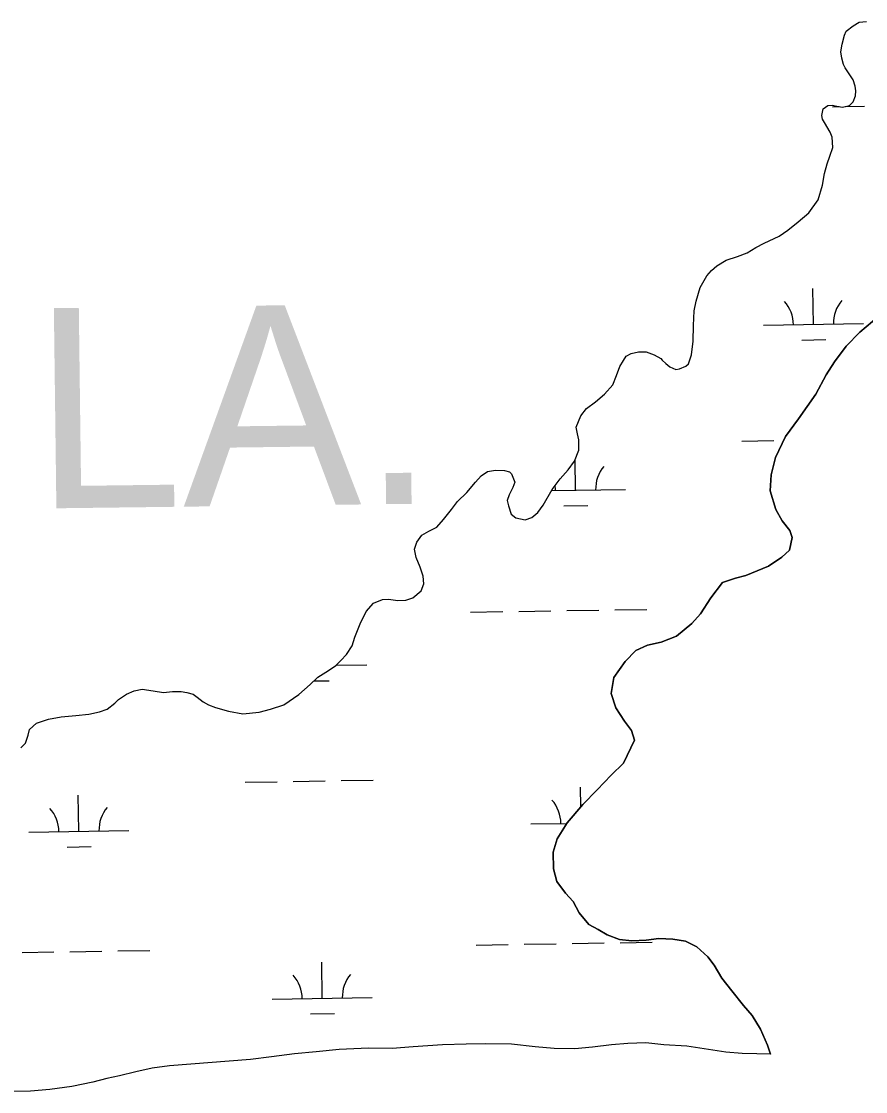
# Model space of a CAD drawing. Extents: x 3855477 to 3893699, y 299188 to 325115.
# Drawn here: x 3869182 to 3870026, y 321078 to 322148 of the extents above; entities that cross this region are included whole.
import ezdxf

# ---------------------------------------------------------------- set-up
doc = ezdxf.new("R2010")
doc.units = 0
for name, color, linetype in [('V-TOPO-GNAM-IDEN', 7, 'Continuous'), ('V-TOPO-SHOR', 7, 'Continuous'), ('V-WETL-SWMP', 7, 'Continuous')]:
    doc.layers.add(name, color=color, linetype=linetype)

msp = doc.modelspace()

# ---------------------------------------------------------------- linework, layer by layer
at = {"layer": 'V-TOPO-SHOR'}
for points in [[(3869612, 321659.9), (3869617.8, 321667.9), (3869627.2, 321676.7), (3869636.1, 321687.1), (3869641.6, 321693.5), (3869647.8, 321697.9), (3869656.1, 321699.2), (3869664.8, 321699), (3869670, 321697.5), (3869672, 321695.5), (3869675.3, 321687.3), (3869673.4, 321681.7), (3869669.5, 321674.5), (3869667.6, 321669), (3869668.9, 321663.5), (3869671.7, 321655.2), (3869676.1, 321651.7), (3869685.7, 321649.5), (3869692.3, 321651.9), (3869698.2, 321656.8), (3869703.6, 321664.3), (3869712.5, 321679.9), (3869720.6, 321690.6), (3869728.4, 321699.4), (3869735, 321708.2), (3869739.2, 321719.3), (3869739.1, 321729.6), (3869737.8, 321735.5), (3869736.5, 321742.2), (3869741.1, 321753.4), (3869746.9, 321760.9), (3869755.9, 321767.4), (3869764.9, 321775), (3869773.1, 321784.6), (3869776.9, 321793.7), (3869780.3, 321802.9), (3869783.8, 321808.9), (3869786.5, 321813.2), (3869791.6, 321815.7), (3869798.7, 321817.4), (3869806.6, 321817.5), (3869814.6, 321814.4), (3869821.3, 321810.6), (3869822.5, 321809), (3869826.1, 321805.9), (3869830.1, 321802.4), (3869836.1, 321799.7), (3869840, 321800.5), (3869846.3, 321803), (3869848.7, 321805.4), (3869851.7, 321814.5), (3869853.5, 321828), (3869853.7, 321843.8), (3869854.6, 321858.4), (3869856.5, 321867.9), (3869860.6, 321881.8), (3869867.2, 321893.4), (3869871.9, 321898.6), (3869877.3, 321903.4), (3869886.4, 321909), (3869897.8, 321912.7), (3869907.6, 321916.4), (3869916.2, 321921.7), (3869924.4, 321926.1), (3869934.3, 321930.6), (3869939.4, 321933.1), (3869948, 321939.1), (3869958.5, 321947.2), (3869969.1, 321956.4), (3869978.4, 321969.2), (3869982.9, 321983.8), (3869984.7, 321995.7), (3869987.4, 322005.2), (3869990, 322012.8), (3869993.1, 322021.5), (3869992.5, 322031.8), (3869990.5, 322036.9), (3869984.8, 322046.7), (3869982.8, 322049.8), (3869982, 322053.7), (3869983.4, 322060.1), (3869988.1, 322063.7), (3869992.5, 322063.8), (3869997.2, 322063), (3870002.8, 322061.9), (3870009.9, 322063.6), (3870011.8, 322065.6), (3870013.4, 322067.2), (3870015.7, 322073.2), (3870016, 322078.3), (3870015.5, 322083), (3870013.5, 322089.3), (3870005.4, 322101.1), (3870003.8, 322104.6), (3870002.1, 322110.9), (3870001.2, 322117.2), (3870002.3, 322124.7), (3870004.6, 322133.9), (3870006.5, 322137.8), (3870013.5, 322143.1), (3870019.4, 322146.7)], [(3870019.4, 322146.7), (3870026.9, 322147.6)], [(3869930.7, 321115.5), (3869927.9, 321124.6), (3869920.8, 321140.5), (3869912.6, 321154.2), (3869903.9, 321164.2), (3869892, 321179), (3869882.2, 321191.7), (3869874.6, 321204.4), (3869868.1, 321212.8), (3869857.3, 321222.8), (3869846, 321228.5), (3869833.2, 321230.4), (3869819.3, 321231.3), (3869806.5, 321229.5), (3869792.1, 321228.8), (3869779.8, 321230.2), (3869767.5, 321234.9), (3869758.4, 321240.1), (3869749.2, 321245.3), (3869739.5, 321256.9), (3869733.5, 321268), (3869725.9, 321276.4), (3869717.2, 321288), (3869713.8, 321300.8), (3869713.6, 321317.3), (3869717.7, 321330.7), (3869727.6, 321346.8), (3869743.3, 321365.2), (3869757.5, 321379.8), (3869771.7, 321394.4), (3869783.8, 321406.3), (3869794.7, 321429.3), (3869791.9, 321438.9), (3869784.9, 321448.4), (3869776.1, 321461.6), (3869771.7, 321475.9), (3869774.1, 321492), (3869785.6, 321508.1), (3869796.2, 321518.9), (3869807.8, 321524.4), (3869821.6, 321527.3), (3869837, 321533.4), (3869852.3, 321545.8), (3869860.7, 321555.5), (3869871.1, 321571.7), (3869882.7, 321586.8), (3869895.9, 321591.2), (3869906, 321594), (3869928.8, 321603.4), (3869942, 321612.1), (3869949.9, 321619.2), (3869952.4, 321632), (3869950.2, 321638.9), (3869942.6, 321648.4), (3869936.1, 321660), (3869930.5, 321678.6), (3869931.3, 321694.6), (3869935.9, 321711.7), (3869945.7, 321732.7), (3869958.8, 321750.4), (3869976.1, 321775.2), (3869986.5, 321794.6), (3869994.8, 321807.5), (3870006.3, 321823.1), (3870020, 321837.1), (3870039, 321852.9)], [(3869181.5, 321421.7), (3869186.2, 321426.5), (3869188.8, 321434.5), (3869190.3, 321440), (3869197, 321446.4), (3869209.1, 321450.5), (3869221.8, 321452.7), (3869236.4, 321454.1), (3869249.4, 321455.4), (3869260, 321457.6), (3869267.9, 321460.4), (3869275.3, 321466.5), (3869279.2, 321470.1), (3869287, 321475.3), (3869294.9, 321478.6), (3869302.8, 321480.3), (3869313.8, 321478.8), (3869324.1, 321477), (3869333.2, 321477.9), (3869341.9, 321478), (3869347.5, 321476.9), (3869353.8, 321475.4), (3869357.8, 321472.3), (3869363.8, 321467.7), (3869369, 321464.6), (3869376.1, 321461.9), (3869389.2, 321458.5), (3869403.5, 321455.6), (3869419.6, 321457.4), (3869431, 321460.3), (3869444.4, 321464.8), (3869459.3, 321474.9), (3869470.6, 321484.9), (3869478.4, 321492.2), (3869489, 321499), (3869496.4, 321503.9), (3869501.5, 321509.1), (3869506.9, 321515.1), (3869512.7, 321523.8), (3869515.4, 321532.2), (3869520.7, 321545.7), (3869526.5, 321558), (3869533.9, 321566.4), (3869542.9, 321570.1), (3869548.9, 321570.2), (3869558.4, 321569.1), (3869566.3, 321569.2), (3869573.3, 321571.7), (3869581.5, 321578.5), (3869584.2, 321585.7), (3869583.7, 321593.2), (3869580.8, 321602.2), (3869576.7, 321612), (3869575, 321620.3), (3869577.3, 321627.1), (3869582.4, 321634.2), (3869589.4, 321638.3), (3869597.3, 321642.3), (3869603.9, 321649.9), (3869612, 321659.9)], [(3869930.7, 321115.5), (3869917.3, 321116.1), (3869902.6, 321116.3), (3869886, 321117.7), (3869868.9, 321120.2), (3869847.1, 321123.5), (3869824.1, 321124.8), (3869806.3, 321126.9), (3869788.1, 321126.3), (3869771.9, 321124.8), (3869752.9, 321122.6), (3869735.1, 321120.8), (3869714.6, 321121.3), (3869695.5, 321123), (3869671.8, 321125.5), (3869646, 321125.9), (3869626.6, 321125.6), (3869602.9, 321124.9), (3869573.6, 321122.9), (3869552.7, 321121.4), (3869528.9, 321121.5), (3869499.7, 321120.3), (3869476.7, 321118), (3869455, 321116.1), (3869432.1, 321113.1), (3869411.2, 321110.4), (3869330.1, 321104.1), (3869312.7, 321101.5), (3869296.6, 321097.8), (3869280, 321094), (3869267.4, 321091.4), (3869253.6, 321087.7), (3869232.6, 321083.4), (3869210.5, 321080.3), (3869191.2, 321078.5), (3869169.4, 321078.2)]]:
    msp.add_lwpolyline(points, dxfattribs=at)
at = {"layer": 'V-WETL-SWMP'}
for p, q in [((3870013.5, 322143.1), (3870019.4, 322146.7)), ((3870019.4, 322146.7), (3870026.9, 322147.6)), ((3870004.6, 322133.9), (3870006.5, 322137.8)), ((3870006.5, 322137.8), (3870013.5, 322143.1)), ((3870002.3, 322124.7), (3870004.6, 322133.9)), ((3870001.2, 322117.2), (3870002.3, 322124.7)), ((3870002.1, 322110.9), (3870001.2, 322117.2)), ((3870003.8, 322104.6), (3870002.1, 322110.9)), ((3870005.4, 322101.1), (3870003.8, 322104.6)), ((3870013.5, 322089.3), (3870005.4, 322101.1)), ((3870015.5, 322083), (3870013.5, 322089.3)), ((3870016, 322078.3), (3870015.5, 322083)), ((3870013.4, 322067.2), (3870015.7, 322073.2)), ((3870015.7, 322073.2), (3870016, 322078.3)), ((3869983.4, 322060.1), (3869988.1, 322063.7)), ((3869988.1, 322063.7), (3869992.5, 322063.8)), ((3869992.5, 322063.8), (3869997.2, 322063)), ((3869992.8, 322062.4), (3869999.8, 322062.5)), ((3869997.2, 322063), (3870002.8, 322061.9)), ((3870002.8, 322061.9), (3870009.9, 322063.6)), ((3870005.7, 322062.6), (3870024.8, 322062.9)), ((3870009.9, 322063.6), (3870011.8, 322065.6)), ((3870011.8, 322065.6), (3870013.4, 322067.2)), ((3869982, 322053.7), (3869983.4, 322060.1)), ((3869982.8, 322049.8), (3869982, 322053.7)), ((3869984.8, 322046.7), (3869982.8, 322049.8)), ((3869990.5, 322036.9), (3869984.8, 322046.7)), ((3869992.5, 322031.8), (3869990.5, 322036.9)), ((3869993.1, 322021.5), (3869992.5, 322031.8)), ((3869990, 322012.8), (3869993.1, 322021.5)), ((3869987.4, 322005.2), (3869990, 322012.8)), ((3869984.7, 321995.7), (3869987.4, 322005.2)), ((3869982.9, 321983.8), (3869984.7, 321995.7)), ((3869978.4, 321969.2), (3869982.9, 321983.8)), ((3869969.1, 321956.4), (3869978.4, 321969.2)), ((3869958.5, 321947.2), (3869969.1, 321956.4)), ((3869948, 321939.1), (3869958.5, 321947.2)), ((3869934.3, 321930.6), (3869939.4, 321933.1)), ((3869939.4, 321933.1), (3869948, 321939.1)), ((3869916.2, 321921.7), (3869924.4, 321926.1)), ((3869924.4, 321926.1), (3869934.3, 321930.6)), ((3869886.4, 321909), (3869897.8, 321912.7)), ((3869897.8, 321912.7), (3869907.6, 321916.4)), ((3869907.6, 321916.4), (3869916.2, 321921.7)), ((3869871.9, 321898.6), (3869877.3, 321903.4)), ((3869877.3, 321903.4), (3869886.4, 321909)), ((3869860.6, 321881.8), (3869867.2, 321893.4)), ((3869867.2, 321893.4), (3869871.9, 321898.6)), ((3869856.5, 321867.9), (3869860.6, 321881.8)), ((3869973.8, 321844.8), (3869973.2, 321880.8)), ((3869853.7, 321843.8), (3869854.6, 321858.4)), ((3869854.6, 321858.4), (3869856.5, 321867.9)), ((3870039, 321852.9), (3870020, 321837.1)), ((3869853.5, 321828), (3869853.7, 321843.8)), ((3869923.8, 321844), (3870023.8, 321845.6)), ((3870020, 321837.1), (3870006.3, 321823.1)), ((3869851.7, 321814.5), (3869853.5, 321828)), ((3869962, 321829.2), (3869986, 321829.6)), ((3869786.5, 321813.2), (3869791.6, 321815.7)), ((3869791.6, 321815.7), (3869798.7, 321817.4)), ((3869798.7, 321817.4), (3869806.6, 321817.5)), ((3869806.6, 321817.5), (3869814.6, 321814.4)), ((3870006.3, 321823.1), (3869994.8, 321807.5)), ((3869780.3, 321802.9), (3869783.8, 321808.9)), ((3869783.8, 321808.9), (3869786.5, 321813.2)), ((3869814.6, 321814.4), (3869821.3, 321810.6)), ((3869821.3, 321810.6), (3869822.5, 321809)), ((3869822.5, 321809), (3869826.1, 321805.9)), ((3869826.1, 321805.9), (3869830.1, 321802.4)), ((3869846.3, 321803), (3869848.7, 321805.4)), ((3869848.7, 321805.4), (3869851.7, 321814.5)), ((3869994.8, 321807.5), (3869986.5, 321794.6)), ((3869776.9, 321793.7), (3869780.3, 321802.9)), ((3869830.1, 321802.4), (3869836.1, 321799.7)), ((3869836.1, 321799.7), (3869840, 321800.5)), ((3869840, 321800.5), (3869846.3, 321803)), ((3869986.5, 321794.6), (3869976.1, 321775.2)), ((3869764.9, 321775), (3869773.1, 321784.6)), ((3869773.1, 321784.6), (3869776.9, 321793.7)), ((3869755.9, 321767.4), (3869764.9, 321775)), ((3869976.1, 321775.2), (3869958.8, 321750.4)), ((3869746.9, 321760.9), (3869755.9, 321767.4)), ((3869736.5, 321742.2), (3869741.1, 321753.4)), ((3869741.1, 321753.4), (3869746.9, 321760.9)), ((3869737.8, 321735.5), (3869736.5, 321742.2)), ((3869958.8, 321750.4), (3869945.7, 321732.7)), ((3869739.1, 321729.6), (3869737.8, 321735.5)), ((3869739.2, 321719.3), (3869739.1, 321729.6)), ((3869945.7, 321732.7), (3869935.9, 321711.7)), ((3869735, 321708.2), (3869739.2, 321719.3)), ((3869902.2, 321728.2), (3869934.2, 321728.7)), ((3869728.4, 321699.4), (3869735, 321708.2)), ((3869736, 321679.1), (3869735.5, 321709.4)), ((3869935.9, 321711.7), (3869931.3, 321694.6)), ((3869641.6, 321693.5), (3869647.8, 321697.9)), ((3869647.8, 321697.9), (3869656.1, 321699.2)), ((3869656.1, 321699.2), (3869664.8, 321699)), ((3869664.8, 321699), (3869670, 321697.5)), ((3869720.6, 321690.6), (3869728.4, 321699.4)), ((3869627.2, 321676.7), (3869636.1, 321687.1)), ((3869636.1, 321687.1), (3869641.6, 321693.5)), ((3869670, 321697.5), (3869672, 321695.5)), ((3869672, 321695.5), (3869675.3, 321687.3)), ((3869675.3, 321687.3), (3869673.4, 321681.7)), ((3869712.5, 321679.9), (3869720.6, 321690.6)), ((3869931.3, 321694.6), (3869930.5, 321678.6)), ((3869617.8, 321667.9), (3869627.2, 321676.7)), ((3869673.4, 321681.7), (3869669.5, 321674.5)), ((3869703.6, 321664.3), (3869712.5, 321679.9)), ((3869711.8, 321678.7), (3869785.9, 321679.9)), ((3869930.5, 321678.6), (3869936.1, 321660)), ((3869612, 321659.9), (3869617.8, 321667.9)), ((3869669.5, 321674.5), (3869667.6, 321669)), ((3869667.6, 321669), (3869668.9, 321663.5)), ((3869603.9, 321649.9), (3869612, 321659.9)), ((3869668.9, 321663.5), (3869671.7, 321655.2)), ((3869671.7, 321655.2), (3869676.1, 321651.7)), ((3869692.3, 321651.9), (3869698.2, 321656.8)), ((3869698.2, 321656.8), (3869703.6, 321664.3)), ((3869724.2, 321663.4), (3869748.2, 321663.8)), ((3869936.1, 321660), (3869942.6, 321648.4)), ((3869597.3, 321642.3), (3869603.9, 321649.9)), ((3869676.1, 321651.7), (3869685.6, 321649.5)), ((3869685.6, 321649.5), (3869692.3, 321651.9)), ((3869942.6, 321648.4), (3869950.2, 321638.9)), ((3869577.3, 321627.1), (3869582.3, 321634.2)), ((3869582.3, 321634.2), (3869589.4, 321638.3)), ((3869589.4, 321638.3), (3869597.3, 321642.3)), ((3869950.2, 321638.9), (3869952.4, 321632)), ((3869575, 321620.3), (3869577.3, 321627.1)), ((3869952.4, 321632), (3869949.9, 321619.2)), ((3869576.7, 321612), (3869575, 321620.3)), ((3869580.8, 321602.2), (3869576.7, 321612)), ((3869942, 321612.1), (3869928.8, 321603.4)), ((3869949.9, 321619.2), (3869942, 321612.1)), ((3869583.7, 321593.2), (3869580.8, 321602.2)), ((3869928.8, 321603.4), (3869906, 321594)), ((3869584.2, 321585.7), (3869583.7, 321593.2)), ((3869895.9, 321591.2), (3869882.7, 321586.8)), ((3869906, 321594), (3869895.9, 321591.2)), ((3869581.5, 321578.5), (3869584.2, 321585.7)), ((3869882.7, 321586.8), (3869871.1, 321571.7)), ((3869533.9, 321566.4), (3869542.9, 321570.1)), ((3869542.9, 321570.1), (3869548.9, 321570.2)), ((3869548.9, 321570.2), (3869558.4, 321569.1)), ((3869558.4, 321569.1), (3869566.3, 321569.2)), ((3869566.3, 321569.2), (3869573.3, 321571.7)), ((3869573.3, 321571.7), (3869581.5, 321578.5)), ((3869871.1, 321571.7), (3869860.7, 321555.5)), ((3869526.5, 321558), (3869533.9, 321566.4)), ((3869679.1, 321558.1), (3869711.1, 321558.6)), ((3869727.1, 321558.8), (3869759.1, 321559.4)), ((3869775.1, 321559.6), (3869807.1, 321560.1)), ((3869520.7, 321545.7), (3869526.5, 321558)), ((3869631.1, 321557.3), (3869663.1, 321557.8)), ((3869860.7, 321555.5), (3869852.3, 321545.8)), ((3869515.4, 321532.2), (3869520.7, 321545.7)), ((3869852.3, 321545.8), (3869837, 321533.4)), ((3869512.7, 321523.8), (3869515.4, 321532.2)), ((3869821.6, 321527.3), (3869807.8, 321524.4)), ((3869837, 321533.4), (3869821.6, 321527.3)), ((3869506.9, 321515.1), (3869512.7, 321523.8)), ((3869796.2, 321518.9), (3869785.6, 321508.1)), ((3869807.8, 321524.4), (3869796.2, 321518.9)), ((3869496.4, 321503.9), (3869501.5, 321509.1)), ((3869501.5, 321509.1), (3869506.9, 321515.1)), ((3869785.6, 321508.1), (3869774.1, 321492)), ((3869478.4, 321492.2), (3869489, 321499)), ((3869489, 321499), (3869496.4, 321503.9)), ((3869496.9, 321504.3), (3869527.3, 321504.8)), ((3869459.3, 321474.9), (3869470.6, 321484.9)), ((3869470.6, 321484.9), (3869478.4, 321492.2)), ((3869474.5, 321488.5), (3869489.6, 321488.8)), ((3869774.1, 321492), (3869771.7, 321475.9)), ((3869279.2, 321470.1), (3869287, 321475.3)), ((3869287, 321475.3), (3869294.9, 321478.6)), ((3869294.9, 321478.6), (3869302.8, 321480.3)), ((3869302.8, 321480.3), (3869313.8, 321478.8)), ((3869313.8, 321478.8), (3869324.1, 321477)), ((3869324.1, 321477), (3869333.2, 321477.9)), ((3869333.2, 321477.9), (3869341.9, 321478)), ((3869341.9, 321478), (3869347.5, 321476.9)), ((3869347.5, 321476.9), (3869353.8, 321475.4)), ((3869353.8, 321475.4), (3869357.8, 321472.3)), ((3869444.4, 321464.8), (3869459.3, 321474.9)), ((3869771.7, 321475.9), (3869776.1, 321461.6)), ((3869267.9, 321460.4), (3869275.3, 321466.5)), ((3869275.3, 321466.5), (3869279.2, 321470.1)), ((3869357.8, 321472.3), (3869363.8, 321467.7)), ((3869363.8, 321467.7), (3869369, 321464.6)), ((3869369, 321464.6), (3869376.1, 321461.9)), ((3869431, 321460.3), (3869444.4, 321464.8)), ((3869209.1, 321450.5), (3869221.8, 321452.7)), ((3869221.8, 321452.7), (3869236.4, 321454.1)), ((3869236.4, 321454.1), (3869249.4, 321455.4)), ((3869249.4, 321455.4), (3869260, 321457.6)), ((3869260, 321457.6), (3869267.9, 321460.4)), ((3869376.1, 321461.9), (3869389.2, 321458.5)), ((3869389.2, 321458.5), (3869403.5, 321455.6)), ((3869403.5, 321455.6), (3869419.6, 321457.4)), ((3869419.6, 321457.4), (3869431, 321460.3)), ((3869776.1, 321461.6), (3869784.9, 321448.4)), ((3869190.3, 321440), (3869197, 321446.4)), ((3869197, 321446.4), (3869209.1, 321450.5)), ((3869784.9, 321448.4), (3869791.9, 321438.9)), ((3869186.2, 321426.5), (3869188.8, 321434.5)), ((3869188.8, 321434.5), (3869190.3, 321440)), ((3869791.9, 321438.9), (3869794.7, 321429.3)), ((3869181.5, 321421.7), (3869186.2, 321426.5)), ((3869794.7, 321429.3), (3869783.8, 321406.3)), ((3869783.8, 321406.3), (3869771.7, 321394.4)), ((3869405.8, 321387.4), (3869437.8, 321387.9)), ((3869453.8, 321388.2), (3869485.8, 321388.7)), ((3869501.8, 321389), (3869533.8, 321389.5)), ((3869771.7, 321394.4), (3869757.5, 321379.8)), ((3869741.1, 321362.6), (3869740.8, 321382.4)), ((3869757.5, 321379.8), (3869743.3, 321365.2)), ((3869239.5, 321338.3), (3869238.9, 321374.3)), ((3869743.3, 321365.2), (3869727.6, 321346.8)), ((3869691.4, 321345.6), (3869727.2, 321346.2)), ((3869727.6, 321346.8), (3869717.7, 321330.7)), ((3869189.5, 321337.4), (3869289.5, 321339.1)), ((3869717.7, 321330.7), (3869713.6, 321317.3)), ((3869227.8, 321322.6), (3869251.8, 321323)), ((3869713.6, 321317.3), (3869713.8, 321300.8)), ((3869713.8, 321300.8), (3869717.2, 321288)), ((3869717.2, 321288), (3869725.9, 321276.4)), ((3869725.9, 321276.4), (3869733.5, 321268)), ((3869733.5, 321268), (3869739.5, 321256.9)), ((3869739.5, 321256.9), (3869749.2, 321245.3)), ((3869749.2, 321245.3), (3869758.4, 321240.1)), ((3869758.4, 321240.1), (3869767.5, 321234.9)), ((3869767.5, 321234.9), (3869779.8, 321230.2)), ((3869779.8, 321230.2), (3869792.1, 321228.8)), ((3869780.5, 321227), (3869812.5, 321227.5)), ((3869792.1, 321228.8), (3869806.5, 321229.5)), ((3869806.5, 321229.5), (3869819.3, 321231.3)), ((3869819.3, 321231.3), (3869833.2, 321230.4)), ((3869833.2, 321230.4), (3869846, 321228.5)), ((3869846, 321228.5), (3869857.3, 321222.8)), ((3869182.7, 321217.2), (3869214.6, 321217.8)), ((3869230.6, 321218), (3869262.6, 321218.6)), ((3869278.6, 321218.8), (3869310.6, 321219.3)), ((3869636.5, 321224.6), (3869668.5, 321225.2)), ((3869684.5, 321225.4), (3869716.5, 321225.9)), ((3869732.5, 321226.2), (3869764.5, 321226.7)), ((3869857.3, 321222.8), (3869868.1, 321212.8)), ((3869482.8, 321171.4), (3869482.2, 321207.4)), ((3869868.1, 321212.8), (3869874.6, 321204.4)), ((3869874.6, 321204.4), (3869882.2, 321191.7)), ((3869882.2, 321191.7), (3869892, 321179)), ((3869892, 321179), (3869903.9, 321164.2)), ((3869432.8, 321170.6), (3869532.8, 321172.2)), ((3869903.9, 321164.2), (3869912.6, 321154.2)), ((3869471, 321155.8), (3869495, 321156.2)), ((3869912.6, 321154.2), (3869920.8, 321140.5)), ((3869920.8, 321140.5), (3869927.9, 321124.6)), ((3869499.7, 321120.3), (3869476.7, 321118)), ((3869528.9, 321121.5), (3869499.7, 321120.3)), ((3869552.7, 321121.4), (3869528.9, 321121.5)), ((3869573.6, 321122.9), (3869552.7, 321121.4)), ((3869602.9, 321124.9), (3869573.6, 321122.9)), ((3869626.6, 321125.6), (3869602.9, 321124.9)), ((3869646, 321125.9), (3869626.6, 321125.6)), ((3869671.8, 321125.5), (3869646, 321125.9)), ((3869695.5, 321123), (3869671.8, 321125.5)), ((3869714.6, 321121.3), (3869695.5, 321123)), ((3869735.1, 321120.8), (3869714.6, 321121.3)), ((3869752.9, 321122.6), (3869735.1, 321120.8)), ((3869771.9, 321124.8), (3869752.9, 321122.6)), ((3869788.1, 321126.3), (3869771.9, 321124.8)), ((3869806.3, 321126.9), (3869788.1, 321126.3)), ((3869824.1, 321124.8), (3869806.3, 321126.9)), ((3869847.1, 321123.5), (3869824.1, 321124.8)), ((3869868.9, 321120.2), (3869847.1, 321123.5)), ((3869886, 321117.7), (3869868.9, 321120.2)), ((3869927.9, 321124.6), (3869930.7, 321115.5)), ((3869411.2, 321110.4), (3869330.1, 321104.1)), ((3869432.1, 321113.1), (3869411.2, 321110.4)), ((3869455, 321116.1), (3869432.1, 321113.1)), ((3869476.7, 321118), (3869455, 321116.1)), ((3869902.6, 321116.3), (3869886, 321117.7)), ((3869917.3, 321116.1), (3869902.6, 321116.3)), ((3869930.7, 321115.5), (3869917.3, 321116.1)), ((3869312.7, 321101.5), (3869296.6, 321097.8)), ((3869330.1, 321104.1), (3869312.7, 321101.5)), ((3869267.4, 321091.4), (3869253.6, 321087.7)), ((3869280, 321094), (3869267.4, 321091.4)), ((3869296.6, 321097.8), (3869280, 321094)), ((3869191.2, 321078.5), (3869169.4, 321078.2)), ((3869210.5, 321080.3), (3869191.2, 321078.5)), ((3869232.6, 321083.4), (3869210.5, 321080.3)), ((3869253.6, 321087.7), (3869232.6, 321083.4))]:
    msp.add_line(p, q, dxfattribs=at)
for centre, start, end in [((3870029, 321846.2), 140.1615, 181.7052), ((3869918.5, 321844.4), 0.1615, 41.7052), ((3869791.2, 321680.4), 140.1615, 181.7052), ((3869680.7, 321678.6), 0.1615, 8.6213), ((3869532.6, 321505.4), 180.9846, 181.7052), ((3869686.1, 321346), 0.1615, 41.7052), ((3869184.3, 321337.8), 0.1615, 41.7052), ((3869294.8, 321339.6), 140.1615, 181.7052), ((3869538, 321172.8), 140.1615, 181.7052), ((3869427.5, 321171), 0.1615, 41.7052)]:
    msp.add_arc(centre, 35.2, start, end, dxfattribs=at)

# ---------------------------------------------------------------- texts
at = {"layer": 'V-TOPO-GNAM-IDEN'}
msp.add_text('LA.', height=200, rotation=0.7186, dxfattribs=at).set_placement((3869195.1, 321660.8))

doc.saveas('drawing.dxf')
